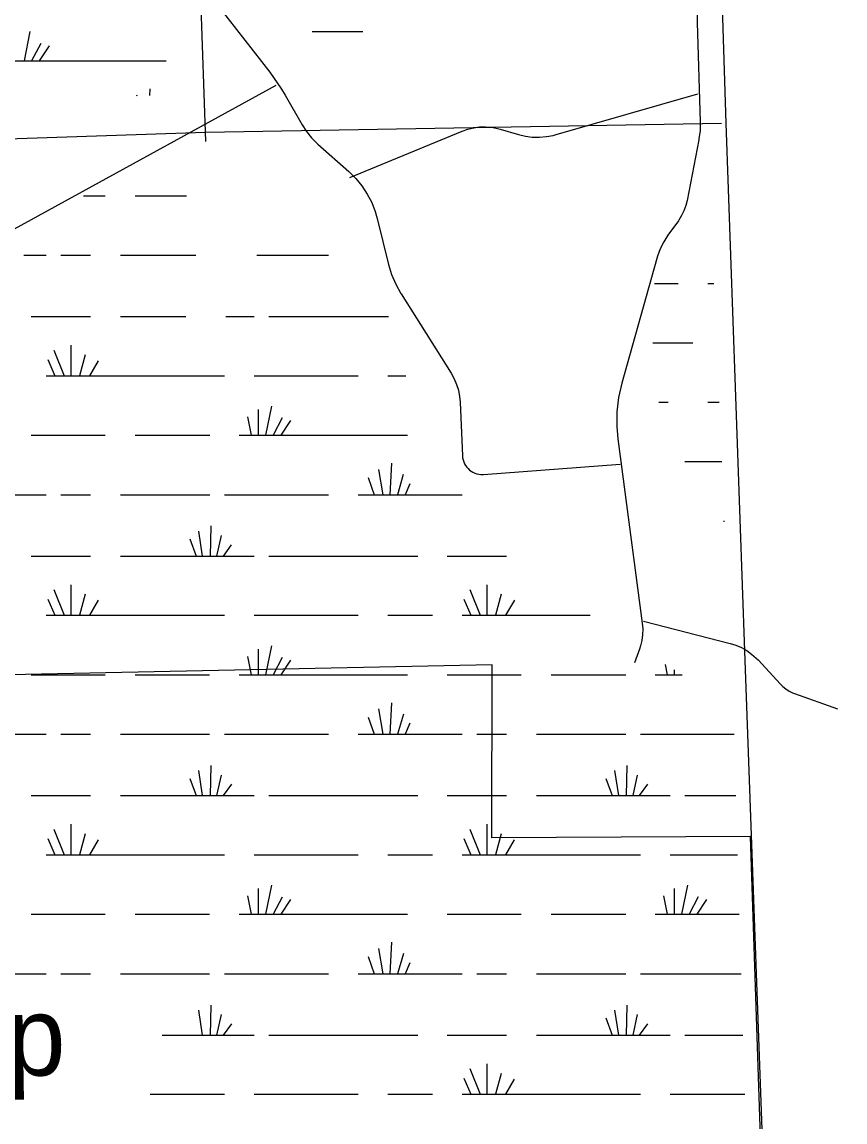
# Model space of a CAD drawing. Extents: x 2480962 to 2688785, y 277103 to 599240.
# Drawn here: x 2603700 to 2612012, y 562676 to 573789 of the extents above; entities that cross this region are included whole.
import ezdxf

# ---------------------------------------------------------------- set-up
doc = ezdxf.new("R2010")
doc.units = 0
for name, color, linetype in [('County Boundary', 7, 'Continuous'), ('National Forest', 7, 'Continuous'), ('Section Lines', 7, 'Continuous'), ('Swamps', 7, 'Continuous'), ('Swamps Text', 7, 'Continuous'), ('Uninventoried Roads and Features', 7, 'Continuous')]:
    doc.layers.add(name, color=color, linetype=linetype)

msp = doc.modelspace()

# ---------------------------------------------------------------- linework, layer by layer
at = {"layer": 'County Boundary'}
msp.add_lwpolyline([(2610520.305, 581917.666), (2610808.419, 572767.704), (2610997.493, 567434.377), (2611186.272, 562227.174), (2611354.305, 556965.82), (2611531.188, 551723.92), (2611701.916, 546256.594)], dxfattribs=at)
at = {"layer": 'National Forest'}
msp.add_line((2612011.537, 537116.258), (2611056.254, 565559.445), dxfattribs=at)
msp.add_lwpolyline([(2611056.254, 565559.445), (2608446.753, 565548.335), (2608447.641, 567294.524), (2600481.892, 567129.881)], dxfattribs=at)
at = {"layer": 'Section Lines'}
for p, q in [((2605369.652, 577965.165), (2605552.545, 572582.039)), ((2610764.931, 572762.583), (2605553.438, 572673.2)), ((2605553.438, 572673.2), (2600241.22, 572497.432))]:
    msp.add_line(p, q, dxfattribs=at)
at = {"layer": 'Swamps'}
for p, q in [((2603780.887, 573691.968), (2603721.952, 573397.256)), ((2603889.63, 573571.148), (2603795.626, 573396.555)), ((2603974.207, 573546.987), (2603874.89, 573398.001)), ((2603457.041, 573397.139), (2605157.049, 573397.218))]:
    msp.add_line(p, q, dxfattribs=at)
for points in [[(2606629.959, 573692.681), (2607141.273, 573692.705)], [(2604863.199, 573041.287), (2604861.313, 573051.662)], [(2604992.226, 573047.707), (2604995.804, 573113.311)], [(2604322.516, 572034.215), (2604541.517, 572034.225)], [(2604842.019, 572034.239), (2605361.521, 572034.263)], [(2603717.528, 571432.926), (2603943.779, 571432.936)], [(2604092.28, 571432.943), (2604393.031, 571432.957)], [(2604693.532, 571432.971), (2605454.536, 571433.006)], [(2606070.538, 571433.035), (2606794.291, 571433.005)], [(2610087.668, 571147.771), (2610325.516, 571147.782)], [(2610625.518, 571147.796), (2610687.476, 571147.798)], [(2603791.793, 570813.105), (2604393.046, 570813.133)], [(2604693.547, 570813.146), (2605354.3, 570813.177)], [(2605758.802, 570813.196), (2606044.553, 570813.209)], [(2606193.053, 570813.216), (2607403.059, 570813.209)], [(2604021.802, 570475.359), (2604125.809, 570215.609)], [(2604192.552, 570523.618), (2604192.559, 570215.612)], [(2610069.396, 570547.758), (2610475.531, 570547.777)], [(2603962.554, 570378.855), (2604033.058, 570215.605)], [(2604337.305, 570427.123), (2604281.559, 570215.616)], [(2604470.807, 570367.753), (2604381.81, 570215.559)], [(2603943.808, 570215.601), (2604033.058, 570215.605)], [(2604033.058, 570215.605), (2604125.809, 570215.609)], [(2604125.809, 570215.609), (2604192.559, 570215.612)], [(2604192.559, 570215.612), (2604281.559, 570215.616)], [(2604281.559, 570215.616), (2604381.81, 570215.559)], [(2604381.81, 570215.559), (2605743.816, 570215.622)], [(2606044.567, 570215.635), (2607094.821, 570215.684)], [(2607395.573, 570215.698), (2607577.323, 570215.706)], [(2606219.075, 569907.575), (2606159.582, 569614.379)], [(2610132.001, 569947.749), (2610225.544, 569947.754)], [(2610625.546, 569947.772), (2610741.769, 569947.778)], [(2605977.826, 569799.937), (2606014.831, 569614.373)], [(2606085.325, 569874.193), (2606085.331, 569614.376)], [(2606326.578, 569788.827), (2606237.582, 569614.383)], [(2606412.079, 569762.831), (2606315.582, 569614.387)], [(2603791.822, 569614.333), (2604541.325, 569614.305)], [(2604842.076, 569614.319), (2605595.579, 569614.353)], [(2605892.33, 569614.367), (2606014.831, 569614.373)], [(2606014.831, 569614.373), (2606085.331, 569614.376)], [(2606085.331, 569614.376), (2606159.582, 569614.379)], [(2606159.582, 569614.379), (2606237.582, 569614.383)], [(2606237.582, 569614.383), (2606315.582, 569614.387)], [(2606315.582, 569614.387), (2607592.338, 569614.445)], [(2610394.82, 569347.75), (2610768.915, 569347.767)], [(2607299.095, 569269.237), (2607343.601, 569013.172)], [(2607432.594, 569332.37), (2607414.101, 569013.176)], [(2607195.096, 569187.606), (2607258.1, 569013.168)], [(2607551.347, 569217.311), (2607492.101, 569013.179)], [(2607618.099, 569124.499), (2607569.852, 569013.183)], [(2603368.584, 569013.052), (2603943.836, 569013.078)], [(2604092.337, 569013.085), (2604393.088, 569013.037)], [(2604693.59, 569013.051), (2605595.593, 569013.092)], [(2605743.844, 569013.099), (2606794.348, 569013.147)], [(2607094.85, 569013.161), (2607258.1, 569013.168)], [(2607258.1, 569013.168), (2607343.601, 569013.172)], [(2607343.601, 569013.172), (2607414.101, 569013.176)], [(2607414.101, 569013.176), (2607492.101, 569013.179)], [(2607492.101, 569013.179), (2607569.852, 569013.183)], [(2607569.852, 569013.183), (2608145.354, 569013.209)], [(2605606.601, 568697.649), (2605599.108, 568393.268)], [(2610783.379, 568747.756), (2610796.061, 568747.757)], [(2605484.102, 568645.642), (2605521.358, 568393.264)], [(2605710.604, 568601.152), (2605666.108, 568393.271)], [(2605395.103, 568567.7), (2605458.107, 568393.261)], [(2605814.356, 568508.343), (2605732.859, 568393.274)], [(2603791.851, 568393.248), (2604393.103, 568393.275)], [(2604693.604, 568393.289), (2605458.107, 568393.261)], [(2605458.107, 568393.261), (2605521.358, 568393.264)], [(2605521.358, 568393.264), (2605599.108, 568393.268)], [(2605599.108, 568393.268), (2605666.108, 568393.271)], [(2605666.108, 568393.271), (2605732.859, 568393.274)], [(2605732.859, 568393.274), (2606044.61, 568393.288)], [(2606193.111, 568393.295), (2607696.117, 568393.364)], [(2607993.118, 568393.377), (2608594.371, 568393.405)], [(2604021.86, 568055.502), (2604125.866, 567795.689)], [(2604192.609, 568103.761), (2604192.616, 567795.692)], [(2608223.127, 568055.631), (2608327.133, 567795.819)], [(2608393.876, 568103.89), (2608393.884, 567795.822)], [(2603962.362, 567958.998), (2604032.866, 567795.685)], [(2604337.362, 568007.266), (2604281.617, 567795.696)], [(2604470.864, 567947.896), (2604381.867, 567795.701)], [(2608163.879, 567959.127), (2608234.383, 567795.815)], [(2608538.629, 568007.395), (2608482.884, 567795.826)], [(2608672.381, 567948.025), (2608583.134, 567795.831)], [(2603943.865, 567795.681), (2604032.866, 567795.685)], [(2604032.866, 567795.685), (2604125.866, 567795.689)], [(2604125.866, 567795.689), (2604192.616, 567795.692)], [(2604192.616, 567795.692), (2604281.617, 567795.696)], [(2604281.617, 567795.696), (2604381.867, 567795.701)], [(2604381.867, 567795.701), (2605743.873, 567795.763)], [(2606044.624, 567795.777), (2607094.878, 567795.763)], [(2607395.63, 567795.777), (2607844.631, 567795.797)], [(2608145.133, 567795.811), (2608234.383, 567795.815)], [(2608234.383, 567795.815), (2608327.133, 567795.819)], [(2608327.133, 567795.819), (2608393.884, 567795.822)], [(2608393.884, 567795.822), (2608482.884, 567795.826)], [(2608482.884, 567795.826), (2608583.134, 567795.831)], [(2608583.134, 567795.831), (2609436.888, 567795.87)], [(2606219.132, 567487.717), (2606159.639, 567194.521)], [(2605977.884, 567380.079), (2606014.888, 567194.514)], [(2606085.382, 567454.272), (2606085.388, 567194.517)], [(2606326.635, 567368.907), (2606237.639, 567194.524)], [(2606411.886, 567342.973), (2606315.389, 567194.466)], [(2610193.903, 567298.52), (2610216.155, 567194.581)], [(2610286.654, 567242.835), (2610286.656, 567194.584)], [(2603791.629, 567194.413), (2604541.382, 567194.447)], [(2604842.133, 567194.461), (2605595.386, 567194.495)], [(2605892.388, 567194.509), (2606014.888, 567194.514)], [(2606014.888, 567194.514), (2606085.388, 567194.517)], [(2606085.388, 567194.517), (2606159.639, 567194.521)], [(2606159.639, 567194.521), (2606237.639, 567194.524)], [(2606237.639, 567194.524), (2606315.389, 567194.466)], [(2606315.389, 567194.466), (2607592.145, 567194.524)], [(2607993.146, 567194.542), (2608742.899, 567194.577)], [(2609043.4, 567194.59), (2609796.904, 567194.625)], [(2610093.655, 567194.638), (2610216.155, 567194.581)], [(2610216.155, 567194.581), (2610286.656, 567194.584)], [(2610286.656, 567194.584), (2610360.906, 567194.587)], [(2610360.906, 567198.338), (2610360.906, 567194.587)], [(2610360.906, 567194.587), (2610368.406, 567194.588)], [(2607432.651, 566912.449), (2607414.158, 566593.255)], [(2607299.151, 566849.379), (2607343.658, 566593.251)], [(2607551.404, 566797.39), (2607492.158, 566593.258)], [(2607195.153, 566767.685), (2607258.157, 566593.247)], [(2607618.156, 566704.641), (2607569.909, 566593.262)], [(2603368.642, 566593.132), (2603943.894, 566593.158)], [(2604092.395, 566593.165), (2604392.896, 566593.179)], [(2604693.647, 566593.193), (2605595.401, 566593.234)], [(2605743.901, 566593.241), (2606794.405, 566593.226)], [(2607094.907, 566593.24), (2607258.157, 566593.247)], [(2607258.157, 566593.247), (2607343.658, 566593.251)], [(2607343.658, 566593.251), (2607414.158, 566593.255)], [(2607414.158, 566593.255), (2607492.158, 566593.258)], [(2607492.158, 566593.258), (2607569.909, 566593.262)], [(2607569.909, 566593.262), (2608145.161, 566593.288)], [(2608293.662, 566593.295), (2608594.413, 566593.308)], [(2608894.914, 566593.322), (2609796.918, 566593.363)], [(2609945.418, 566593.37), (2610891.672, 566593.35)], [(2605606.658, 566277.728), (2605599.165, 565973.41)], [(2609807.925, 566277.857), (2609800.682, 565973.538)], [(2605395.16, 566147.841), (2605458.165, 565973.404)], [(2605484.159, 566225.785), (2605521.165, 565973.407)], [(2605710.661, 566181.231), (2605665.916, 565973.413)], [(2609596.427, 566147.97), (2609659.432, 565973.532)], [(2609685.426, 566225.913), (2609722.682, 565973.535)], [(2609911.928, 566181.36), (2609867.432, 565973.541)], [(2605814.413, 566088.484), (2605732.916, 565973.416)], [(2610015.93, 566088.613), (2609934.183, 565973.544)], [(2603791.658, 565973.328), (2604392.91, 565973.355)], [(2604693.662, 565973.369), (2605458.165, 565973.404)], [(2605458.165, 565973.404), (2605521.165, 565973.407)], [(2605521.165, 565973.407), (2605599.165, 565973.41)], [(2605599.165, 565973.41), (2605665.916, 565973.413)], [(2605665.916, 565973.413), (2605732.916, 565973.416)], [(2605732.916, 565973.416), (2606044.667, 565973.431)], [(2606192.918, 565973.437), (2607696.174, 565973.443)], [(2607993.175, 565973.456), (2608594.427, 565973.483)], [(2608894.929, 565973.497), (2609659.432, 565973.532)], [(2609659.432, 565973.532), (2609722.682, 565973.535)], [(2609722.682, 565973.535), (2609800.682, 565973.538)], [(2609800.682, 565973.538), (2609867.432, 565973.541)], [(2609867.432, 565973.541), (2609934.183, 565973.544)], [(2609934.183, 565973.544), (2610245.934, 565973.559)], [(2610394.435, 565973.565), (2610910.187, 565973.527)], [(2604192.666, 565683.841), (2604192.674, 565375.835)], [(2608393.933, 565683.969), (2608393.941, 565375.901)], [(2604021.917, 565635.582), (2604125.674, 565375.832)], [(2604337.419, 565587.346), (2604281.674, 565375.839)], [(2608223.184, 565635.71), (2608327.19, 565375.898)], [(2608538.686, 565587.474), (2608482.941, 565375.905)], [(2603962.419, 565539.078), (2604032.923, 565375.828)], [(2604470.921, 565527.976), (2604381.925, 565375.781)], [(2608163.936, 565539.206), (2608234.44, 565375.894)], [(2608672.188, 565528.103), (2608583.191, 565375.909)], [(2603943.923, 565375.824), (2604032.923, 565375.828)], [(2604032.923, 565375.828), (2604125.674, 565375.832)], [(2604125.674, 565375.832), (2604192.674, 565375.835)], [(2604192.674, 565375.835), (2604281.674, 565375.839)], [(2604281.674, 565375.839), (2604381.925, 565375.781)], [(2604381.925, 565375.781), (2605743.93, 565375.843)], [(2606044.681, 565375.856), (2607094.935, 565375.904)], [(2607395.437, 565375.918), (2607844.688, 565375.938)], [(2608145.19, 565375.952), (2608234.44, 565375.894)], [(2608234.44, 565375.894), (2608327.19, 565375.898)], [(2608327.19, 565375.898), (2608393.941, 565375.901)], [(2608393.941, 565375.901), (2608482.941, 565375.905)], [(2608482.941, 565375.905), (2608583.191, 565375.909)], [(2608583.191, 565375.909), (2609945.197, 565375.971)], [(2610245.948, 565375.985), (2610925.201, 565376.016)], [(2606085.439, 565034.415), (2606085.446, 564774.597)], [(2606218.939, 565067.796), (2606159.696, 564774.6)], [(2610286.706, 565034.542), (2610286.712, 564774.725)], [(2610420.456, 565067.924), (2610360.962, 564774.728)], [(2605977.691, 564960.158), (2606014.945, 564774.594)], [(2606326.692, 564949.049), (2606237.696, 564774.604)], [(2606411.943, 564923.052), (2606315.446, 564774.607)], [(2610179.207, 564960.286), (2610216.212, 564774.722)], [(2610527.959, 564949.176), (2610438.963, 564774.732)], [(2610613.46, 564923.18), (2610516.963, 564774.735)], [(2603791.686, 564774.556), (2604541.439, 564774.527)], [(2604842.191, 564774.54), (2605595.444, 564774.575)], [(2605892.445, 564774.588), (2606014.945, 564774.594)], [(2606014.945, 564774.594), (2606085.446, 564774.597)], [(2606085.446, 564774.597), (2606159.696, 564774.6)], [(2606159.696, 564774.6), (2606237.696, 564774.604)], [(2606237.696, 564774.604), (2606315.446, 564774.607)], [(2606315.446, 564774.607), (2607592.202, 564774.665)], [(2607993.203, 564774.683), (2608742.706, 564774.655)], [(2609043.457, 564774.669), (2609796.96, 564774.703)], [(2610093.711, 564774.716), (2610216.212, 564774.722)], [(2610216.212, 564774.722), (2610286.712, 564774.725)], [(2610286.712, 564774.725), (2610360.962, 564774.728)], [(2610360.962, 564774.728), (2610438.963, 564774.732)], [(2610438.963, 564774.732), (2610516.963, 564774.735)], [(2610516.963, 564774.735), (2610943.715, 564774.755)], [(2607432.708, 564492.59), (2607414.215, 564173.396)], [(2607195.21, 564347.827), (2607258.214, 564173.388)], [(2607298.958, 564429.458), (2607343.715, 564173.392)], [(2607551.461, 564377.531), (2607491.965, 564173.399)], [(2607618.213, 564284.72), (2607569.966, 564173.403)], [(2603368.699, 564173.276), (2603943.951, 564173.302)], [(2604092.452, 564173.308), (2604392.953, 564173.259)], [(2604693.704, 564173.273), (2605595.458, 564173.313)], [(2605743.958, 564173.32), (2606794.213, 564173.367)], [(2607094.964, 564173.381), (2607258.214, 564173.388)], [(2607258.214, 564173.388), (2607343.715, 564173.392)], [(2607343.715, 564173.392), (2607414.215, 564173.396)], [(2607414.215, 564173.396), (2607491.965, 564173.399)], [(2607491.965, 564173.399), (2607569.966, 564173.403)], [(2607569.966, 564173.403), (2608145.218, 564173.429)], [(2608293.718, 564173.373), (2608594.47, 564173.387)], [(2608894.971, 564173.4), (2609796.974, 564173.441)], [(2609945.225, 564173.448), (2610962.229, 564173.494)], [(2605484.216, 563805.864), (2605521.222, 563553.486)], [(2605606.715, 563857.871), (2605599.223, 563553.49)], [(2609685.482, 563805.991), (2609722.739, 563553.613)], [(2609807.982, 563857.998), (2609800.489, 563553.616)], [(2605710.468, 563761.374), (2605665.973, 563553.493)], [(2609596.484, 563728.049), (2609659.488, 563553.61)], [(2609911.984, 563761.5), (2609867.489, 563553.619)], [(2605814.471, 563668.564), (2605732.723, 563553.496)], [(2610015.737, 563668.691), (2609934.239, 563553.622)], [(2605116.785, 563553.496), (2605458.222, 563553.483)], [(2605458.222, 563553.483), (2605521.222, 563553.486)], [(2605521.222, 563553.486), (2605599.223, 563553.49)], [(2605599.223, 563553.49), (2605665.973, 563553.493)], [(2605665.973, 563553.493), (2605732.723, 563553.496)], [(2605732.723, 563553.496), (2606044.724, 563553.51)], [(2606192.975, 563553.517), (2607696.231, 563553.584)], [(2607993.232, 563553.598), (2608594.484, 563553.625)], [(2608894.985, 563553.576), (2609659.488, 563553.61)], [(2609659.488, 563553.61), (2609722.739, 563553.613)], [(2609722.739, 563553.613), (2609800.489, 563553.616)], [(2609800.489, 563553.616), (2609867.489, 563553.619)], [(2609867.489, 563553.619), (2609934.239, 563553.622)], [(2609934.239, 563553.622), (2610245.991, 563553.637)], [(2610394.491, 563553.643), (2610980.743, 563553.67)], [(2608393.99, 563264.11), (2608393.997, 562956.041)], [(2608223.241, 563215.852), (2608327.247, 562956.038)], [(2608538.743, 563167.615), (2608482.998, 562956.046)], [(2608163.743, 563119.347), (2608234.247, 562956.034)], [(2608672.245, 563108.245), (2608583.248, 562956.05)], [(2604995.279, 562955.951), (2605743.987, 562955.985)], [(2606044.488, 562955.999), (2607094.992, 562955.983)], [(2607395.494, 562955.997), (2607844.745, 562956.017)], [(2608145.246, 562956.03), (2608234.247, 562956.034)], [(2608234.247, 562956.034), (2608327.247, 562956.038)], [(2608327.247, 562956.038), (2608393.997, 562956.041)], [(2608393.997, 562956.041), (2608482.998, 562956.046)], [(2608482.998, 562956.046), (2608583.248, 562956.05)], [(2608583.248, 562956.05), (2609945.253, 562956.111)], [(2610246.005, 562956.063), (2610999.507, 562956.097)]]:
    msp.add_lwpolyline(points, dxfattribs=at)
at = {"layer": 'Uninventoried Roads and Features'}
for p, q in [((2605228.285, 574533.262), (2606201.633, 573282.502)), ((2610518.881, 573784.48), (2610549.675, 572779.735)), ((2601455.093, 570505.895), (2606265.697, 573152.43)), ((2606357.715, 573049.979), (2606529.841, 572750.079)), ((2609093.346, 572651.762), (2610526.835, 573065.115)), ((2607010.985, 572218.432), (2608146.384, 572686.879)), ((2608527.97, 572707.176), (2608714.322, 572652.573)), ((2610535.273, 572599.678), (2610417.338, 571987.344)), ((2606687.866, 572555.835), (2607001.576, 572277.375)), ((2607288.341, 571802.55), (2607402.438, 571339.853)), ((2610329.038, 571781.825), (2610223.635, 571634.597)), ((2610110.891, 571399.594), (2609757.481, 570138.867)), ((2607528.818, 571042.243), (2608033.182, 570240.222)), ((2608124.426, 569948.132), (2608148.391, 569406.144)), ((2609717.651, 569577.363), (2609964.262, 567715.356)), ((2608359.555, 569218.666), (2609740.597, 569321.764)), ((2609976.736, 567734.293), (2610851.908, 567511.176)), ((2609935.375, 567452.163), (2609884.792, 567313.723)), ((2611136.873, 567340.721), (2611355.787, 567102.067)), ((2611502.841, 567004.25), (2611935.141, 566848.682))]:
    msp.add_line(p, q, dxfattribs=at)
for points in [[(2610615.714, 574395.57), (2610565.687, 574229.497), (2610533.294, 574059.105), (2610518.888, 573886.261), (2610518.881, 573784.48)], [(2606201.633, 573282.502), (2606321.27, 573110.945), (2606357.715, 573049.979)], [(2606529.841, 572750.079), (2606573.944, 572681.783), (2606624.946, 572618.472), (2606682.284, 572560.838), (2606687.866, 572555.835)], [(2608146.383, 572686.879), (2608203.237, 572706.923), (2608261.873, 572720.914), (2608321.651, 572728.698), (2608381.915, 572730.192), (2608442.004, 572725.379), (2608501.262, 572714.311), (2608527.97, 572707.176)], [(2610549.675, 572779.735), (2610547.812, 572693.994), (2610536.998, 572608.918), (2610535.273, 572599.678)], [(2608714.322, 572652.573), (2608783.475, 572636.187), (2608853.962, 572627.119), (2608925.011, 572625.469), (2608995.844, 572631.255), (2609065.684, 572644.413), (2609093.346, 572651.762)], [(2607001.576, 572277.376), (2607071.184, 572208.748), (2607133.238, 572133.22), (2607187.057, 572051.62), (2607232.051, 571964.84), (2607267.727, 571873.833), (2607288.341, 571802.55)], [(2610417.338, 571987.344), (2610404.187, 571934.211), (2610385.554, 571882.741), (2610361.643, 571833.502), (2610332.717, 571787.031), (2610329.038, 571781.825)], [(2610223.635, 571634.597), (2610181.186, 571568.222), (2610145.908, 571497.773), (2610118.187, 571424.022), (2610110.891, 571399.594)], [(2607402.438, 571339.853), (2607433.269, 571238.075), (2607474.568, 571140.077), (2607525.887, 571046.933), (2607528.818, 571042.243)], [(2608033.182, 570240.222), (2608063.701, 570185.533), (2608088.338, 570127.954), (2608106.819, 570068.115), (2608118.946, 570006.671), (2608124.426, 569948.132)], [(2609757.481, 570138.867), (2609725.379, 569995.94), (2609708.39, 569850.44), (2609706.703, 569703.963), (2609717.651, 569577.363)], [(2608148.391, 569406.144), (2608150.376, 569385.649), (2608154.493, 569365.473), (2608160.695, 569345.839), (2608168.916, 569326.961), (2608179.065, 569309.045), (2608191.032, 569292.289), (2608204.684, 569276.875), (2608219.874, 569262.972), (2608236.432, 569250.734), (2608254.179, 569240.294), (2608272.92, 569231.766), (2608292.451, 569225.244), (2608312.556, 569220.799), (2608333.016, 569218.48), (2608353.606, 569218.312), (2608359.555, 569218.666)], [(2609964.262, 567715.356), (2609968.861, 567657.48), (2609967.387, 567599.438), (2609959.854, 567541.869), (2609946.344, 567485.402), (2609935.375, 567452.163)], [(2610851.908, 567511.176), (2610910.041, 567493.067), (2610965.964, 567468.98), (2611019.061, 567439.18), (2611068.753, 567403.993), (2611114.494, 567363.803), (2611136.873, 567340.721)], [(2611355.787, 567102.067), (2611383.364, 567074.996), (2611413.619, 567050.955), (2611446.223, 567030.209), (2611480.816, 567012.984), (2611502.841, 567004.25)]]:
    msp.add_lwpolyline(points, dxfattribs=at)

# ---------------------------------------------------------------- texts
at = {"layer": 'Swamps Text'}
msp.add_text('Swamp', height=800, rotation=0.8237694, dxfattribs=at).set_placement((2600578.694, 563097.476))

doc.saveas('drawing.dxf')
